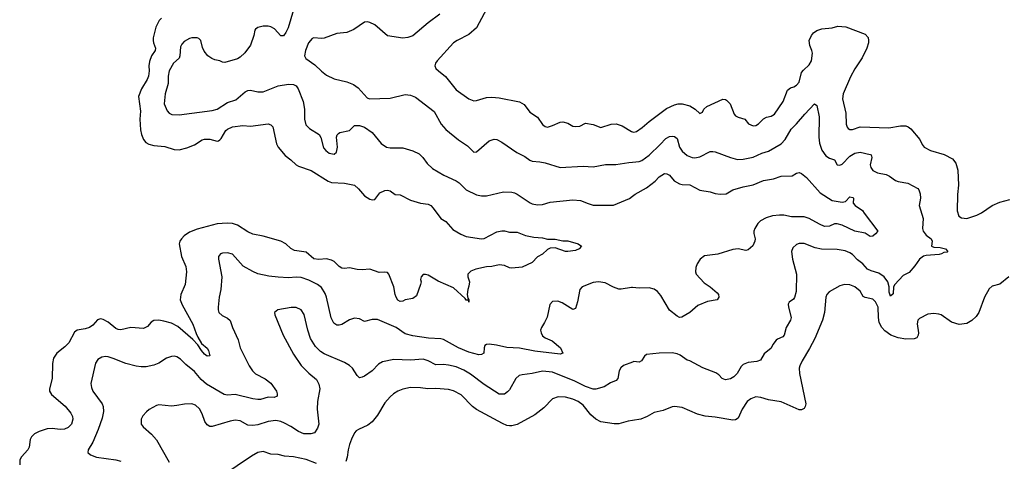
# Model space of a CAD drawing. Header units: inches. Extents: x 1678809 to 1859548, y 384609 to 522868.
# Tile 347 of 386: x 1815174 to 1822926, y 466319 to 469793. Entities that reach past the tile are written whole.
import ezdxf

# ---------------------------------------------------------------- set-up
doc = ezdxf.new("R2010")
doc.units = ezdxf.units.IN
doc.header["$MEASUREMENT"] = 0
doc.layers.add('B8416', color=7, linetype='Continuous')
doc.layers.add('B8426', color=7, linetype='Continuous')

msp = doc.modelspace()

# ---------------------------------------------------------------- linework, layer by layer
at = {"layer": 'B8416', "color": 5}
for points, elevation in [([(1817330.3, 469870), (1817287, 469730), (1817270, 469692.7), (1817250, 469665.2), (1817230, 469666.6), (1817180.3, 469720.3), (1817150, 469736.9), (1817130, 469742), (1817090, 469742.4), (1817048.2, 469731.8), (1817030, 469719), (1817024.9, 469710), (1817017.1, 469670), (1816990, 469593.2), (1816946.6, 469533.4), (1816910, 469497.2), (1816890, 469486), (1816790, 469457.2), (1816770, 469459), (1816750, 469469), (1816710, 469477.2), (1816686.8, 469486.8), (1816654, 469510), (1816626.2, 469546.2), (1816613.8, 469573.8), (1816600.9, 469630), (1816585.4, 469645.4), (1816570, 469651.5), (1816530, 469649.7), (1816510, 469644.7), (1816470, 469620.5), (1816450, 469599.6), (1816440.8, 469579.2), (1816435.5, 469510), (1816428.5, 469491.5), (1816384.4, 469450), (1816351.4, 469390), (1816344.2, 469350), (1816341.8, 469290), (1816319.1, 469210), (1816312.4, 469130), (1816335.1, 469075.1), (1816350, 469059.1), (1816372.1, 469047.9), (1816430, 469044.9), (1816690, 469078.3), (1816730, 469090.2), (1816810, 469141), (1816876.2, 469163.8), (1816950, 469224.6), (1816970, 469235.3), (1816990, 469239.5), (1817050, 469225.8), (1817090, 469226.4), (1817210, 469272.6), (1817290, 469286.3), (1817330, 469283.1), (1817351.9, 469271.9), (1817367.2, 469250), (1817405.8, 469150), (1817416.5, 469090), (1817415.2, 469010), (1817426.4, 468966.4), (1817456.4, 468936.4), (1817531.8, 468890), (1817545.4, 468865.4), (1817566.1, 468786), (1817583.3, 468763.3), (1817610, 468744.1), (1817650, 468736.5), (1817668.5, 468751.5), (1817675.1, 468790), (1817669.6, 468870), (1817673.8, 468886.2), (1817683, 468897), (1817695.3, 468904.7), (1817770, 468922), (1817810, 468962), (1817850, 468962), (1817887.5, 468947.5), (1817950, 468906), (1818020, 468820), (1818062, 468790), (1818090, 468783.9), (1818190, 468784.6), (1818270, 468762), (1818318, 468738), (1818348.4, 468710), (1818380.9, 468660.9), (1818423.4, 468623.4), (1818513, 468570), (1818610, 468526), (1818634.4, 468510), (1818690, 468455.8), (1818770, 468415.8), (1818810, 468406.7), (1818850, 468407), (1818982.3, 468437.7), (1819050, 468436.5), (1819070, 468431.8), (1819090, 468420.3), (1819192, 468352), (1819210, 468344), (1819250, 468336.5), (1819290, 468340.2), (1819350, 468358.3), (1819530, 468376.9), (1819590, 468371.7), (1819650, 468346), (1819690, 468334.9), (1819850, 468334.9), (1819974.9, 468385.1), (1820000, 468405.4)], 340), ([(1818870, 469914.5), (1818771.2, 469728.8), (1818710, 469677.6), (1818619.1, 469630), (1818590.5, 469610), (1818462, 469470), (1818447.7, 469450), (1818442, 469430), (1818450.6, 469410), (1818470.6, 469390), (1818526.5, 469346.5), (1818610, 469242.6), (1818710, 469170.3), (1818750, 469154.9), (1818770, 469157), (1818850, 469181.5), (1818890, 469182.7), (1818950, 469177.6), (1819110, 469145.7), (1819145.5, 469125.5), (1819190, 469066), (1819250, 469026), (1819290, 468968.7), (1819310, 468953.4), (1819330, 468948.9), (1819370, 468959.5), (1819430, 468987.4), (1819450, 468990.3), (1819490, 468978.4), (1819530, 468955.3), (1819550, 468951.8), (1819584.2, 468955.8), (1819630, 468978.7), (1819690, 468969.1), (1819750, 468944.9), (1819830, 468970.3), (1819870, 468972.7), (1819918.6, 468958.6), (1819990, 468913.1), (1820000, 468911)], 380), ([(1816290, 469806.3), (1816273, 469787), (1816245.5, 469734.5), (1816225.8, 469650), (1816223.9, 469630), (1816228.1, 469610), (1816244.4, 469570), (1816239.6, 469550), (1816210.8, 469509.2), (1816195.7, 469464.3), (1816190.2, 469430), (1816193.8, 469390), (1816188.6, 469350), (1816176.9, 469323.1), (1816132, 469250), (1816110.2, 469190), (1816125.9, 469074.1), (1816119.8, 469010), (1816126.3, 468926.3), (1816133.8, 468890), (1816150, 468850.4), (1816167, 468827), (1816190, 468812.6), (1816230, 468802.7), (1816316, 468796), (1816390, 468773.2), (1816430, 468769.2), (1816490, 468785.2), (1816550, 468808.4), (1816610, 468847.5), (1816630, 468854.3), (1816670, 468854.5), (1816730, 468838.3), (1816738.6, 468841.4), (1816750, 468847), (1816760.4, 468859.6), (1816797.6, 468922.4), (1816810, 468933.2), (1816850, 468950.2), (1816930, 468960.2), (1816990, 468954.3), (1817130, 468974), (1817150, 468966.8), (1817166.8, 468950), (1817196.7, 468816.7), (1817208.4, 468790), (1817264.7, 468724.7), (1817310, 468690.3), (1817350, 468651.8), (1817370, 468640.3), (1817470, 468607.2), (1817603.4, 468523.4), (1817630, 468511.4), (1817732.5, 468507.5), (1817810, 468492), (1817842.5, 468462.5), (1817887.8, 468407.8), (1817930, 468381.6), (1817950, 468375.5), (1817970, 468378.8), (1818009.7, 468430.3), (1818049.6, 468450.4), (1818070, 468453), (1818090, 468446.8), (1818130, 468418.8), (1818170, 468414.8), (1818250, 468372.7), (1818330, 468350.4), (1818390, 468341.3), (1818410, 468330.4), (1818428.5, 468310), (1818488.6, 468228.6), (1818530, 468204.9), (1818583, 468143), (1818646.1, 468106.1), (1818690, 468087.2), (1818810, 468068.7), (1818830, 468072.2), (1818930, 468124.6), (1818970, 468132.6), (1818990, 468131.4), (1819030, 468122.3), (1819090, 468120.3), (1819155.6, 468095.6), (1819222.4, 468082.4), (1819290, 468075.8), (1819330, 468065.7), (1819390, 468066), (1819450, 468052.4), (1819490, 468054.4), (1819572, 468030), (1819598, 468010), (1819578, 467990), (1819550, 467976), (1819490, 467969.5), (1819470, 467969.6), (1819390, 467996.9), (1819350, 467995.6), (1819330, 467985.1), (1819290, 467949.6), (1819251.8, 467928.2), (1819210, 467883.7), (1819130, 467846), (1819050, 467838), (1819030, 467841.6), (1818990, 467858.9), (1818950, 467863.5), (1818892, 467852), (1818850, 467849.6), (1818766, 467830), (1818726, 467814), (1818703, 467790), (1818703.1, 467770), (1818714.3, 467730), (1818710, 467695.3), (1818701.3, 467670), (1818698, 467630), (1818702, 467602), (1818710.8, 467589.2), (1818710.6, 467569.4), (1818707.3, 467587.3), (1818690, 467585.2), (1818680.2, 467600.2), (1818590, 467682.4), (1818470, 467735.1), (1818390, 467782), (1818370, 467789.3), (1818350, 467788.7), (1818336, 467770), (1818330.8, 467750), (1818334, 467730), (1818330.8, 467710), (1818298.4, 467621.6), (1818270, 467599.3), (1818210, 467589.4), (1818190, 467579.5), (1818170, 467577), (1818150, 467586), (1818137.6, 467610), (1818129.7, 467630), (1818120.9, 467690), (1818080.7, 467790), (1818070, 467803.7), (1818050, 467807.3), (1818004.2, 467804.2), (1817930, 467829.6), (1817870, 467824.7), (1817830, 467827.8), (1817770, 467840.5), (1817730, 467835.4), (1817710, 467838.3), (1817690, 467851.2), (1817651.2, 467890), (1817630, 467902), (1817590, 467910.8), (1817530, 467906.3), (1817490, 467910.9), (1817430, 467963.9), (1817338.2, 467978.1), (1817310, 467994), (1817268.3, 468030), (1817230, 468049.8), (1817089.9, 468089.8), (1817010, 468106.9), (1816970, 468124.1), (1816890, 468177.3), (1816850, 468189.1), (1816807.9, 468192.1), (1816730, 468185.8), (1816570, 468145.3), (1816510, 468122.4), (1816470, 468093.5), (1816447.2, 468070), (1816434.3, 468050), (1816430.3, 468030), (1816447.6, 467930), (1816481.5, 467850), (1816486.3, 467810), (1816476.4, 467710), (1816443, 467630), (1816438, 467590), (1816452.2, 467550), (1816538.4, 467398.4), (1816562.8, 467322.8), (1816576.3, 467296.3), (1816606.7, 467246.7), (1816650, 467207.7), (1816661.3, 467190), (1816670, 467149), (1816650, 467145.6), (1816630, 467161.3), (1816604.4, 467190), (1816576.2, 467236.2), (1816538, 467278), (1816419.2, 467379.2), (1816370, 467405.8), (1816310, 467421.8), (1816270, 467427.9), (1816230, 467426.9), (1816210, 467413.3), (1816181.1, 467378.9), (1816150, 467362.2), (1816050, 467370.7), (1815970, 467352.3), (1815950, 467354.8), (1815930, 467363.5), (1815870, 467412.8), (1815830, 467434.3), (1815810, 467438.3), (1815787.5, 467432.5), (1815748.9, 467390), (1815722.4, 467370), (1815690, 467359.8), (1815625.5, 467350), (1815605.1, 467334.9), (1815560.2, 467250), (1815530, 467219.8), (1815467.2, 467170), (1815439.6, 467130), (1815431.2, 467088.8), (1815430.2, 466970), (1815408.1, 466890), (1815408, 466870), (1815423.7, 466843.7), (1815532, 466752), (1815577.8, 466697.8), (1815589.1, 466670), (1815591.1, 466651.1), (1815580.8, 466610), (1815556, 466584), (1815527.9, 466572.1), (1815492.4, 466567.6), (1815430, 466577.4), (1815390, 466574.5), (1815326.3, 466553.7), (1815290, 466535.6), (1815267.6, 466510), (1815256.9, 466490), (1815248.9, 466430), (1815239, 466410), (1815187.2, 466352.8), (1815174, 466330), (1815176.2, 466290)], 320), ([(1818482.3, 469837.7), (1818390, 469769.7), (1818270, 469666.3), (1818230, 469653), (1818190, 469648.2), (1818070, 469666.3), (1817970, 469752.8), (1817930, 469771.2), (1817910, 469775.8), (1817890, 469772.8), (1817804, 469716), (1817750, 469693.7), (1817670, 469683.7), (1817570, 469649), (1817550, 469645.8), (1817490, 469650.8), (1817475.6, 469644.4), (1817448.9, 469611.1), (1817424.7, 469550), (1817417, 469510), (1817426.7, 469486.7), (1817499, 469439), (1817550, 469388.2), (1817590, 469358), (1817648.9, 469328.9), (1817750, 469304.9), (1817803.4, 469283.4), (1817837.7, 469257.7), (1817910, 469179.5), (1817927.3, 469170), (1818090, 469176), (1818210, 469203.7), (1818250, 469199.5), (1818290, 469183.1), (1818436.3, 469070), (1818492.1, 468972.1), (1818530, 468930.4), (1818629.1, 468849.1), (1818700.9, 468800.9), (1818750, 468750.7), (1818770, 468753), (1818870, 468840.4), (1818910, 468852.7), (1818930, 468850.4), (1818970.8, 468830), (1819089.1, 468749.1), (1819150, 468717), (1819190, 468688.7), (1819210, 468680.3), (1819270, 468674.9), (1819310, 468665.7), (1819430, 468630.3), (1819610, 468640.3), (1819690, 468634.9), (1819785.9, 468654.1), (1819866.7, 468653.3), (1819969.8, 468670.2), (1820000, 468672.7)], 360), ([(1820000, 467685.9), (1819990, 467687), (1819910, 467672.3), (1819890, 467673.5), (1819850, 467688.5), (1819783.8, 467723.8), (1819730, 467731.9), (1819690, 467726.4), (1819602, 467690), (1819583, 467670), (1819566, 467574), (1819550, 467522), (1819530, 467514), (1819444.4, 467564.4), (1819410, 467577.7), (1819370, 467576.3), (1819347.1, 467552.9), (1819327, 467453), (1819307.2, 467410), (1819282, 467370), (1819275.3, 467350), (1819278.7, 467330), (1819290, 467306), (1819310, 467290.5), (1819365.5, 467265.5), (1819430.8, 467210), (1819451, 467170), (1819430, 467162.7), (1819230, 467184.9), (1819110, 467207.9), (1819010, 467214.8), (1818927.1, 467232.9), (1818870, 467239.1), (1818850, 467236.9), (1818837.3, 467230), (1818830.4, 467210), (1818827.3, 467170), (1818810, 467158.4), (1818790, 467155.4), (1818710, 467178.2), (1818630, 467210.7), (1818510, 467276.2), (1818490, 467281.1), (1818393.4, 467286.6), (1818270, 467306.2), (1818210, 467321.1), (1818138, 467370), (1817990, 467435.1), (1817950, 467435.1), (1817890, 467419.5), (1817850, 467440.7), (1817810, 467443.5), (1817770, 467431.2), (1817710, 467396), (1817690, 467389.8), (1817670, 467389.7), (1817646.5, 467406.5), (1817627.5, 467447.5), (1817590.7, 467610.7), (1817580, 467640), (1817550, 467686), (1817518.4, 467710), (1817450, 467744.2), (1817390, 467763.9), (1817350, 467767.3), (1817290, 467761.7), (1817210, 467766.6), (1817135.8, 467775.8), (1817050, 467794), (1817010, 467811.1), (1816934.4, 467854.4), (1816850, 467949.6), (1816810, 467959.6), (1816770, 467956.2), (1816756, 467950), (1816740.5, 467930), (1816738.4, 467910), (1816764.9, 467770), (1816757.4, 467670), (1816744.9, 467610), (1816735.6, 467530), (1816736, 467510), (1816743.1, 467490), (1816766.9, 467466.9), (1816810, 467445.3), (1816830, 467427.3), (1816848.7, 467370), (1816894.5, 467274.5), (1816910.4, 467210), (1816982, 467070), (1817007.2, 467030), (1817030, 467005.5), (1817107.2, 466967.2), (1817150, 466933.1), (1817196, 466870), (1817202, 466850), (1817200.5, 466830), (1817178.2, 466821.8), (1817130, 466823.8), (1817070, 466805.8), (1817050, 466804.1), (1817010, 466809), (1816870, 466845.4), (1816810, 466839.8), (1816785, 466845), (1816645.6, 466925.6), (1816602.8, 466962.8), (1816550, 467025.4), (1816481.2, 467081.2), (1816440.9, 467120.9), (1816410, 467140.5), (1816390, 467145.4), (1816370, 467144), (1816330, 467129.7), (1816270, 467091.1), (1816230, 467074.8), (1816170, 467063.1), (1816130, 467062), (1816090, 467066.6), (1816010, 467087.1), (1815910, 467128.5), (1815870, 467140.4), (1815850, 467142.6), (1815821.8, 467138.2), (1815790, 467119.5), (1815770.3, 467089.7), (1815735.3, 466930), (1815738.3, 466898.3), (1815750.3, 466870), (1815824, 466770), (1815831.3, 466750), (1815834.7, 466710), (1815823, 466657), (1815792.1, 466567.9), (1815750, 466469.6), (1815712.7, 466410), (1815710, 466386.8), (1815730.4, 466370.3), (1815778, 466350), (1815930.3, 466330.3), (1815970, 466318.4)], 340), ([(1820000, 467099.3), (1819927.2, 467072.8), (1819906.4, 467053.6), (1819893.4, 467030), (1819882.4, 466970), (1819870, 466954.5), (1819824.4, 466935.6), (1819775.1, 466904.9), (1819710, 466885.7), (1819690, 466887.3), (1819630, 466907.7), (1819543.5, 466950), (1819370, 467018.6), (1819290, 467028.9), (1819210, 467009.8), (1819130, 466999.8), (1819107.3, 466992.7), (1819081.3, 466970), (1819030, 466880.9), (1819015.6, 466864.4), (1818990, 466846.9), (1818950, 466846.2), (1818830, 466922.4), (1818723.3, 467003.3), (1818670, 467036.5), (1818610, 467061.1), (1818550, 467074.6), (1818510, 467079.8), (1818450, 467078.7), (1818389, 467109), (1818350, 467121.4), (1818250, 467115.1), (1818119.6, 467120.4), (1818030, 467102.4), (1817998, 467082), (1817950, 467029.7), (1817890, 466989.6), (1817870, 466979.5), (1817850, 466976), (1817830, 466992.7), (1817793, 467050), (1817770, 467073.3), (1817730, 467095.6), (1817570, 467163.6), (1817542.2, 467182.2), (1817501.8, 467221.8), (1817464, 467284), (1817441.7, 467350), (1817414.6, 467474.6), (1817390, 467511.6), (1817350, 467528.2), (1817310.3, 467529.7), (1817206, 467510), (1817180.7, 467490), (1817182, 467470), (1817248.8, 467310), (1817330, 467160.7), (1817390, 467073.4), (1817450, 467010.7), (1817510, 466962.8), (1817530, 466924.7), (1817537.6, 466890), (1817518.9, 466790), (1817515.6, 466730), (1817528.8, 466610), (1817519.6, 466580.4), (1817496.3, 466543.7), (1817466.4, 466533.6), (1817410, 466535.3), (1817370, 466552.1), (1817310, 466591.8), (1817258.4, 466618.4), (1817230, 466630.7), (1817190, 466639.8), (1817130, 466632.7), (1817050, 466606.6), (1817010, 466600.8), (1816970, 466603.5), (1816910, 466637.3), (1816870, 466642.3), (1816830, 466635.3), (1816690, 466591.3), (1816670, 466593), (1816650, 466605.1), (1816631.7, 466631.7), (1816611.4, 466691.4), (1816590.6, 466730.6), (1816559.1, 466759.1), (1816530, 466771), (1816471.6, 466768.4), (1816410, 466756.3), (1816370, 466753.6), (1816270, 466762.9), (1816250, 466758), (1816193.3, 466726.7), (1816171.6, 466708.5), (1816144.2, 466675.8), (1816130.4, 466650), (1816130.5, 466610), (1816145.5, 466590), (1816211.1, 466531.1), (1816250, 466488.4), (1816351.8, 466311.8)], 360), ([(1820000, 466639.9), (1819965.5, 466634.5), (1819890, 466614.6), (1819853.2, 466613.2), (1819750, 466629.7), (1819710, 466649.8), (1819670, 466685.4), (1819610, 466759.8), (1819570, 466789.8), (1819530, 466806.2), (1819470, 466822.4), (1819414.3, 466825.7), (1819370, 466809.6), (1819301.2, 466738.8), (1819230, 466684), (1819090, 466608.6), (1819050, 466596.8), (1819030, 466596.8), (1819010, 466600.4), (1818976.1, 466616.1), (1818770, 466726.2), (1818739.7, 466750), (1818650, 466842.3), (1818590, 466873.3), (1818550, 466882.4), (1818450, 466890.6), (1818387.9, 466887.9), (1818330, 466897.3), (1818250, 466898.2), (1818190, 466886), (1818150, 466869.7), (1818118.4, 466850), (1818090, 466826), (1818050, 466779.6), (1817990, 466682), (1817950.2, 466629.8), (1817916.3, 466603.7), (1817841, 466570), (1817822.6, 466557.4), (1817810, 466541.2), (1817787, 466493), (1817771.7, 466450), (1817760.9, 466410), (1817752.9, 466350), (1817742, 466318)], 380), ([(1817510, 466302), (1817430, 466332.3), (1817330, 466353.5), (1817260.1, 466360.1), (1817210, 466372.8), (1817150, 466375.8), (1817090, 466396.4), (1817050, 466388), (1817000.4, 466359.6), (1816773.5, 466206.5)], 380)]:
    msp.add_lwpolyline(points, dxfattribs=dict(at, elevation=elevation))
at = {"layer": 'B8426', "color": 5}
for points, elevation in [([(1820000, 468911), (1820010, 468908.9), (1820030, 468914.6), (1820074.9, 468945.1), (1820130, 468992.4), (1820266.1, 469093.9), (1820330, 469123.1), (1820358, 469130), (1820389.8, 469130.2), (1820450, 469116), (1820493, 469090), (1820530, 469054.8), (1820550, 469066), (1820561.6, 469090), (1820584.2, 469110), (1820710, 469167.4), (1820730, 469165.3), (1820739.4, 469159.4), (1820768.5, 469130), (1820799.5, 469050), (1820810, 469037.6), (1820830, 469026.3), (1820884, 469010), (1820913.1, 468973.1), (1820950, 468957.6), (1820970, 468961.3), (1820990, 468974), (1821030, 469014.3), (1821054.3, 469025.7), (1821090, 469033), (1821116.1, 469050), (1821184.5, 469150), (1821220.2, 469239.8), (1821241.8, 469258.2), (1821270, 469266), (1821290, 469277.7), (1821310, 469302), (1821330, 469377.1), (1821344.1, 469395.9), (1821390, 469437), (1821408.6, 469470), (1821415.3, 469530), (1821412, 469550), (1821394.2, 469590), (1821390.9, 469630), (1821407.2, 469670), (1821424, 469690), (1821450, 469707.9), (1821490, 469720.2), (1821569.8, 469730.2), (1821616.6, 469743.4), (1821678.2, 469738.2), (1821830, 469679.5), (1821854.4, 469654.4), (1821857.8, 469630), (1821856.9, 469610), (1821843.2, 469570), (1821807.3, 469492.7), (1821750, 469405.6), (1821716.2, 469343.8), (1821656.9, 469210), (1821652.6, 469170), (1821679, 469059), (1821680.9, 468970), (1821688.3, 468948.3), (1821697.5, 468937.5), (1821710, 468930.3), (1821730, 468930.2), (1821790.2, 468950.2), (1822017, 468943), (1822110, 468958.7), (1822150, 468957.6), (1822170, 468950.4), (1822190, 468934.9), (1822261.3, 468850), (1822279.3, 468810), (1822296.3, 468790), (1822344.3, 468764.3), (1822453.8, 468733.8), (1822518.3, 468698.3), (1822545.3, 468665.2), (1822561.5, 468610), (1822566.3, 468490), (1822557.3, 468417.3), (1822556, 468290), (1822567.8, 468247.7), (1822590, 468234), (1822630, 468229.1), (1822710, 468254.4), (1822746.6, 468273.4), (1822830, 468331.7), (1822890, 468358.5), (1822970, 468378.6)], 380), ([(1820000, 468672.7), (1820050, 468676.9), (1820073.5, 468686.5), (1820130, 468728.4), (1820217.1, 468810), (1820260.3, 468859.7), (1820290, 468875), (1820310, 468877.5), (1820330, 468874.4), (1820350, 468858.7), (1820369.4, 468790), (1820390, 468758.5), (1820430, 468725.8), (1820468.7, 468708.7), (1820490, 468707.1), (1820530, 468713.2), (1820610, 468755.8), (1820630, 468756.5), (1820650, 468754), (1820770, 468708.4), (1820825.9, 468694.1), (1820870, 468696.1), (1820950, 468711.4), (1821016.9, 468743.1), (1821070, 468759.1), (1821170, 468816.9), (1821201.5, 468850), (1821247.7, 468932.3), (1821290, 468972.9), (1821354.5, 469050), (1821431, 469131), (1821450, 469118), (1821469.1, 469030), (1821466.7, 468870), (1821470, 468821), (1821490, 468767.7), (1821522, 468722), (1821550, 468702.6), (1821590.2, 468690.2), (1821610, 468650.7), (1821630, 468648.8), (1821650, 468657), (1821710, 468718.9), (1821750, 468743.9), (1821790, 468751.1), (1821870, 468733.1), (1821877.3, 468730), (1821884.4, 468710), (1821870.4, 468650), (1821875.8, 468630), (1821890, 468606.4), (1821927.9, 468587.9), (1821995.6, 468575.6), (1822022.6, 468562.6), (1822070, 468528.9), (1822090, 468520.8), (1822167.1, 468507.1), (1822245.1, 468465.1), (1822253.3, 468453.3), (1822262.5, 468422.5), (1822266.3, 468390), (1822256.4, 468330), (1822287.2, 468230), (1822283.2, 468150), (1822288.2, 468130), (1822310, 468098), (1822349.2, 468069.2), (1822357.4, 468050), (1822354, 468010), (1822370, 468002.6), (1822421.1, 468001.1), (1822462, 467990), (1822482, 467970), (1822476, 467964), (1822450, 467962), (1822432, 467950), (1822414, 467946), (1822310, 467937.2), (1822290, 467931.6), (1822258, 467910), (1822222.6, 467857.4), (1822176.1, 467803.9), (1822130, 467781.1), (1822063.7, 467710), (1822054.3, 467690), (1822050, 467635.3), (1822030, 467617.2), (1822020.5, 467650), (1822018.4, 467690), (1822008.5, 467730), (1821979.2, 467770), (1821939.3, 467799.3), (1821876.9, 467816.9), (1821849.9, 467829.9), (1821812.8, 467872.8), (1821770, 467903.1), (1821730, 467945.3), (1821710, 467959.3), (1821673.3, 467973.3), (1821610, 467984.2), (1821486.4, 467986.4), (1821438.1, 467998.1), (1821350, 468031.9), (1821310, 468032.1), (1821290, 468023.5), (1821261.8, 467998.2), (1821251.7, 467968.3), (1821257.3, 467910), (1821290.2, 467790), (1821286.6, 467653.4), (1821273.2, 467606.8), (1821265.2, 467594.8), (1821231, 467570), (1821224.4, 467555.6), (1821226, 467530), (1821247.8, 467450), (1821244, 467430), (1821208.7, 467371.3), (1821193.4, 467310), (1821181.5, 467298.5), (1821139.6, 467280.4), (1821129, 467271), (1821102.8, 467237.3), (1821090, 467209.2), (1821036.1, 467163.9), (1821005.7, 467114.3), (1820977.3, 467102.7), (1820910, 467096.2), (1820870, 467080.9), (1820855.3, 467064.7), (1820822, 467010), (1820796.1, 466983.9), (1820770, 466968.3), (1820730, 466960.5), (1820705.2, 466970), (1820679.7, 466999.7), (1820655.2, 467015.2), (1820553.2, 467053.2), (1820450, 467109.6), (1820430, 467114.5), (1820373.9, 467153.9), (1820350, 467164.5), (1820310, 467172), (1820210, 467169.5), (1820110, 467158), (1820093, 467147), (1820070, 467109.4), (1820050, 467098), (1820010, 467102.9), (1820000, 467099.3)], 360), ([(1820000, 468405.4), (1820019.1, 468420.9), (1820108, 468470), (1820176.3, 468523.7), (1820210, 468557.4), (1820250, 468582.6), (1820270, 468580.4), (1820288.9, 468568.9), (1820326, 468526), (1820370, 468502.7), (1820390, 468497.3), (1820450, 468494.4), (1820530, 468451.8), (1820610, 468438.3), (1820650, 468424.4), (1820690, 468421.1), (1820735.8, 468424.2), (1820790, 468453.7), (1820870, 468478.3), (1820950, 468492.9), (1821030, 468527.9), (1821110, 468541.1), (1821170, 468561.6), (1821254.9, 468565.1), (1821290, 468586), (1821310, 468591), (1821330, 468582.8), (1821370, 468550.6), (1821475.5, 468430), (1821570, 468370.4), (1821650, 468356.3), (1821676.2, 468363.8), (1821710, 468398.8), (1821733.7, 468393.7), (1821738, 468390), (1821736, 468350), (1821751.3, 468330), (1821810, 468291), (1821822, 468270), (1821931, 468130), (1821912.7, 468107.3), (1821890, 468089.3), (1821870, 468086.6), (1821830, 468112.7), (1821750.4, 468129.6), (1821650, 468176.4), (1821610, 468188), (1821590, 468187.6), (1821550, 468168), (1821510, 468167.3), (1821470, 468183.5), (1821390, 468229.8), (1821350, 468241.2), (1821250, 468241.7), (1821190, 468255.1), (1821156.2, 468256.2), (1821101, 468250), (1821050, 468234.2), (1821006.4, 468210), (1820986.4, 468190), (1820960.7, 468150), (1820954.8, 468130), (1820954.8, 468110), (1820964, 468070), (1820960.7, 468050), (1820945.2, 468014.8), (1820910, 467982.7), (1820890, 467977), (1820830, 467989.6), (1820790, 467986), (1820670, 467949.4), (1820566, 467934), (1820532.2, 467907.8), (1820508.7, 467871.3), (1820497.2, 467842.8), (1820493.7, 467810), (1820499.5, 467790), (1820563.6, 467723.6), (1820611.4, 467691.4), (1820664.1, 467644.1), (1820676, 467630), (1820678.8, 467610), (1820664.7, 467590), (1820590, 467574.8), (1820514.3, 467545.7), (1820451, 467490), (1820388.3, 467451.7), (1820370, 467449.8), (1820350, 467459.8), (1820290, 467507.7), (1820223.1, 467623.1), (1820195, 467655), (1820170, 467672.2), (1820130, 467682.6), (1820050, 467680.9), (1820000, 467685.9)], 340), ([(1822962, 467770), (1822890, 467712.4), (1822830, 467695.3), (1822805.7, 467674.3), (1822770.1, 467609.9), (1822725.2, 467490), (1822703.3, 467456.7), (1822670, 467425.1), (1822630, 467401.8), (1822570, 467395.9), (1822510, 467413.5), (1822430, 467469.7), (1822410, 467477.3), (1822370, 467480.4), (1822324.6, 467475.4), (1822258, 467442), (1822244.9, 467430), (1822240.7, 467399.3), (1822250.3, 467330), (1822248.7, 467310), (1822237.1, 467290), (1822217.5, 467282.5), (1822150, 467279.9), (1822090, 467290.4), (1822032.1, 467312.1), (1821984.4, 467344.4), (1821962.2, 467370), (1821941, 467410), (1821934.4, 467450), (1821931.8, 467530), (1821912.2, 467572.2), (1821890, 467593.7), (1821830, 467608), (1821815.8, 467615.8), (1821790, 467656.2), (1821750, 467691), (1821710, 467707.1), (1821669.1, 467710.9), (1821630, 467699.7), (1821547.9, 467652.1), (1821527.9, 467632.1), (1821520.3, 467610), (1821510.2, 467490), (1821495.2, 467430), (1821434, 467286), (1821393.2, 467206.8), (1821333.6, 467110), (1821315.8, 467070), (1821311.3, 467050), (1821313.8, 467010), (1821363, 466770), (1821359.1, 466750), (1821350, 466734), (1821330, 466722.9), (1821310, 466722.4), (1821170, 466787.3), (1821070, 466801), (1821010, 466820.3), (1820970, 466825.1), (1820930, 466811.1), (1820901.3, 466790), (1820861.3, 466730), (1820830, 466657), (1820810, 466644), (1820790, 466643.1), (1820650, 466666.6), (1820570, 466673.9), (1820509.9, 466689.9), (1820390, 466742.5), (1820330.3, 466749.7), (1820310, 466747.8), (1820241.1, 466718.9), (1820170, 466702.4), (1820114.9, 466670), (1820064.9, 466650), (1820000, 466639.9)], 380)]:
    msp.add_lwpolyline(points, dxfattribs=dict(at, elevation=elevation))

doc.saveas('drawing.dxf')
